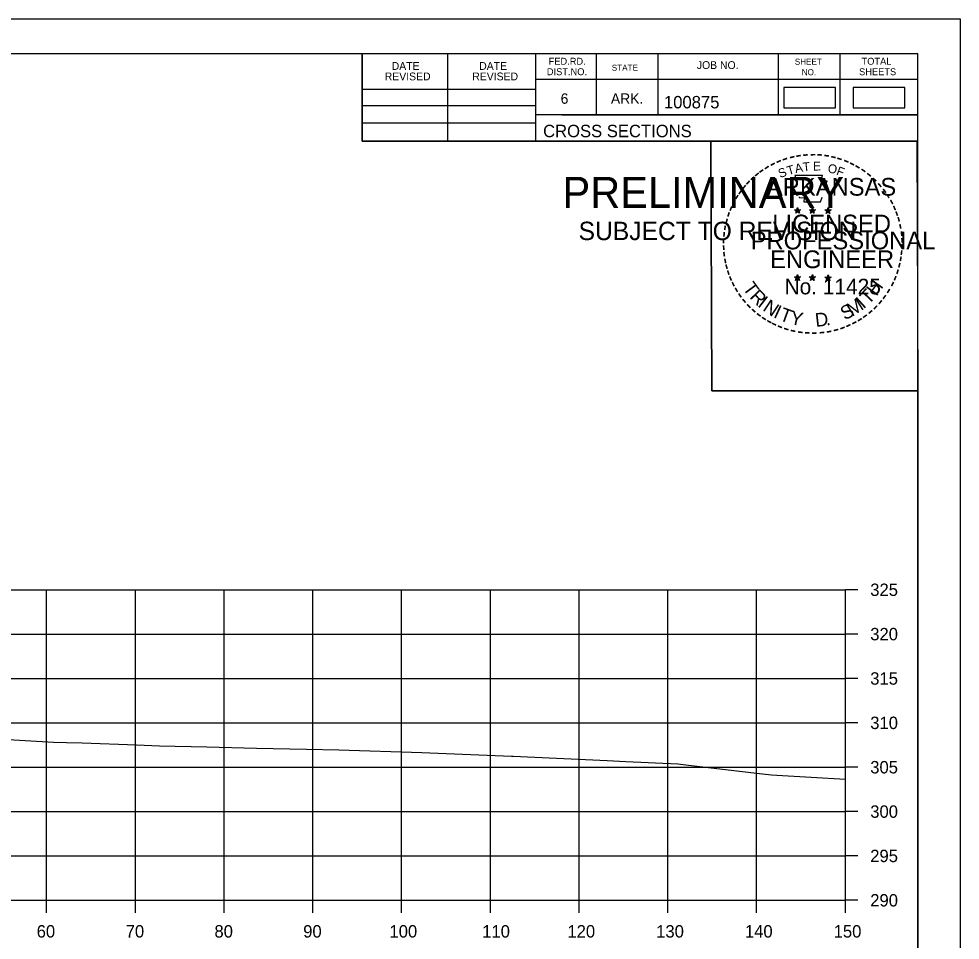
# Model space of a CAD drawing. Extents: x 1368122 to 1710785, y 373130 to 557566.
# Drawn here: x 1370745.8 to 1370851.9, y 373239.8 to 373343.7 of the extents above; entities that cross this region are included whole.
import ezdxf

# ---------------------------------------------------------------- set-up
doc = ezdxf.new("R2010")
doc.units = 0
for name, color, linetype in [('R_Axis', 7, 'Continuous'), ('R_Axis Annot', 7, 'Continuous'), ('R_Border', 7, 'Continuous'), ('R_Border PE', 7, 'Continuous'), ('R_Border Prem', 7, 'Continuous'), ('R_Drive', 7, 'Continuous'), ('R_Exist Surface', 7, 'Continuous'), ('R_Grid', 7, 'Continuous'), ('R_No Plot', 7, 'Continuous')]:
    doc.layers.add(name, color=color, linetype=linetype)

msp = doc.modelspace()

# ---------------------------------------------------------------- linework, layer by layer
at = {"layer": 'R_Axis'}
for p, q in [((1370838.92, 373244.31), (1370838.92, 373279.31)), ((1370840.32, 373279.31), (1370838.92, 373279.31)), ((1370840.32, 373274.31), (1370838.92, 373274.31)), ((1370840.32, 373269.31), (1370838.92, 373269.31)), ((1370840.32, 373264.31), (1370838.92, 373264.31)), ((1370840.32, 373259.31), (1370838.92, 373259.31)), ((1370840.32, 373254.31), (1370838.92, 373254.31)), ((1370840.32, 373249.31), (1370838.92, 373249.31)), ((1370538.92, 373244.31), (1370838.92, 373244.31)), ((1370748.92, 373242.91), (1370748.92, 373244.31)), ((1370758.92, 373242.91), (1370758.92, 373244.31)), ((1370768.92, 373242.91), (1370768.92, 373244.31)), ((1370778.92, 373242.91), (1370778.92, 373244.31)), ((1370788.92, 373242.91), (1370788.92, 373244.31)), ((1370798.92, 373242.91), (1370798.92, 373244.31)), ((1370808.92, 373242.91), (1370808.92, 373244.31)), ((1370818.92, 373242.91), (1370818.92, 373244.31)), ((1370828.92, 373242.91), (1370828.92, 373244.31)), ((1370838.92, 373242.91), (1370838.92, 373244.31)), ((1370840.32, 373244.31), (1370838.92, 373244.31))]:
    msp.add_line(p, q, dxfattribs=at)
at = {"layer": 'R_Border'}
for p, q in [((1370530.92, 373339.77), (1370847.1, 373339.77)), ((1370784.46, 373329.89), (1370784.46, 373339.77)), ((1370794.14, 373329.89), (1370794.14, 373339.77)), ((1370804, 373339.77), (1370804, 373329.89)), ((1370810.84, 373339.77), (1370810.84, 373332.83)), ((1370817.78, 373339.77), (1370817.78, 373332.83)), ((1370831.36, 373339.77), (1370831.36, 373332.83)), ((1370838.3, 373339.77), (1370838.3, 373332.83)), ((1370847.1, 373134.31), (1370847.1, 373339.77)), ((1370847.1, 373336.83), (1370804, 373336.83)), ((1370847.1, 373336.85), (1370847.1, 373336.85)), ((1370784.46, 373335.75), (1370804, 373335.75)), ((1370784.46, 373333.89), (1370804, 373333.89)), ((1370847.1, 373332.83), (1370804, 373332.83)), ((1370806.96, 373332.83), (1370847.1, 373332.83)), ((1370784.46, 373331.95), (1370804, 373331.95)), ((1370847.1, 373329.89), (1370784.46, 373329.89))]:
    msp.add_line(p, q, dxfattribs=at)
at = {"layer": 'R_Border PE'}
for p, q in [((1370833.19, 373322.14), (1370833.53, 373322.03)), ((1370833.19, 373322.14), (1370833.44, 373322.1)), ((1370833.19, 373322.14), (1370833.42, 373322.02)), ((1370833.32, 373321.74), (1370833.53, 373322.03)), ((1370833.32, 373321.74), (1370833.44, 373321.98)), ((1370833.32, 373321.74), (1370833.53, 373321.95)), ((1370833.53, 373322.4), (1370833.49, 373322.15)), ((1370833.53, 373322.03), (1370833.53, 373322.4)), ((1370833.53, 373322.4), (1370833.58, 373322.15)), ((1370833.88, 373322.14), (1370833.53, 373322.03)), ((1370833.75, 373321.74), (1370833.53, 373322.03)), ((1370833.75, 373321.74), (1370833.53, 373321.95)), ((1370833.88, 373322.14), (1370833.6, 373322.1)), ((1370833.75, 373321.74), (1370833.61, 373322.03)), ((1370833.88, 373322.14), (1370833.68, 373322.04)), ((1370834.86, 373322.14), (1370835.2, 373322.03)), ((1370834.86, 373322.14), (1370835.11, 373322.1)), ((1370834.86, 373322.14), (1370835.09, 373322.02)), ((1370834.99, 373321.74), (1370835.2, 373322.03)), ((1370834.99, 373321.74), (1370835.11, 373321.98)), ((1370834.99, 373321.74), (1370835.2, 373321.95)), ((1370835.2, 373322.4), (1370835.16, 373322.15)), ((1370835.2, 373322.03), (1370835.2, 373322.4)), ((1370835.2, 373322.4), (1370835.25, 373322.15)), ((1370835.55, 373322.14), (1370835.2, 373322.03)), ((1370835.42, 373321.74), (1370835.2, 373322.03)), ((1370835.42, 373321.74), (1370835.2, 373321.95)), ((1370835.55, 373322.14), (1370835.27, 373322.1)), ((1370835.42, 373321.74), (1370835.28, 373322.03)), ((1370835.55, 373322.14), (1370835.35, 373322.04)), ((1370836.62, 373322.13), (1370836.97, 373322.02)), ((1370836.62, 373322.13), (1370836.87, 373322.09)), ((1370836.62, 373322.13), (1370836.86, 373322.01)), ((1370836.75, 373321.72), (1370836.97, 373322.02)), ((1370836.75, 373321.72), (1370836.88, 373321.97)), ((1370836.75, 373321.72), (1370836.97, 373321.94)), ((1370836.97, 373322.39), (1370836.93, 373322.13)), ((1370836.97, 373322.02), (1370836.97, 373322.39)), ((1370836.97, 373322.39), (1370837.02, 373322.14)), ((1370837.32, 373322.13), (1370836.97, 373322.02)), ((1370837.18, 373321.72), (1370836.97, 373322.02)), ((1370837.18, 373321.72), (1370836.97, 373321.94)), ((1370837.32, 373322.13), (1370837.03, 373322.08)), ((1370837.18, 373321.72), (1370837.04, 373322.02)), ((1370837.32, 373322.13), (1370837.11, 373322.03)), ((1370833.18, 373314.57), (1370833.53, 373314.46)), ((1370833.18, 373314.57), (1370833.43, 373314.53)), ((1370833.18, 373314.57), (1370833.42, 373314.45)), ((1370833.31, 373314.16), (1370833.53, 373314.46)), ((1370833.31, 373314.16), (1370833.44, 373314.41)), ((1370833.31, 373314.16), (1370833.53, 373314.38)), ((1370833.53, 373314.83), (1370833.49, 373314.57)), ((1370833.53, 373314.46), (1370833.53, 373314.83)), ((1370833.53, 373314.83), (1370833.58, 373314.58)), ((1370833.88, 373314.57), (1370833.53, 373314.46)), ((1370833.74, 373314.16), (1370833.53, 373314.46)), ((1370833.74, 373314.16), (1370833.53, 373314.38)), ((1370833.88, 373314.57), (1370833.59, 373314.52)), ((1370833.74, 373314.16), (1370833.61, 373314.45)), ((1370833.88, 373314.57), (1370833.67, 373314.47)), ((1370834.85, 373314.57), (1370835.2, 373314.46)), ((1370834.85, 373314.57), (1370835.1, 373314.53)), ((1370834.85, 373314.57), (1370835.09, 373314.45)), ((1370834.98, 373314.16), (1370835.2, 373314.46)), ((1370834.98, 373314.16), (1370835.11, 373314.41)), ((1370834.98, 373314.16), (1370835.2, 373314.38)), ((1370835.2, 373314.83), (1370835.16, 373314.57)), ((1370835.2, 373314.46), (1370835.2, 373314.83)), ((1370835.2, 373314.83), (1370835.25, 373314.58)), ((1370835.55, 373314.57), (1370835.2, 373314.46)), ((1370835.41, 373314.16), (1370835.2, 373314.46)), ((1370835.41, 373314.16), (1370835.2, 373314.38)), ((1370835.55, 373314.57), (1370835.26, 373314.52)), ((1370835.41, 373314.16), (1370835.28, 373314.45)), ((1370835.55, 373314.57), (1370835.34, 373314.47)), ((1370836.62, 373314.56), (1370836.97, 373314.45)), ((1370836.62, 373314.56), (1370836.87, 373314.52)), ((1370836.62, 373314.56), (1370836.85, 373314.44)), ((1370836.75, 373314.15), (1370836.97, 373314.45)), ((1370836.75, 373314.15), (1370836.88, 373314.4)), ((1370836.75, 373314.15), (1370836.96, 373314.37)), ((1370836.97, 373314.82), (1370836.93, 373314.56)), ((1370837.18, 373314.15), (1370836.96, 373314.37)), ((1370836.97, 373314.45), (1370836.97, 373314.82)), ((1370836.97, 373314.82), (1370837.02, 373314.57)), ((1370837.31, 373314.56), (1370836.97, 373314.45)), ((1370837.18, 373314.15), (1370836.97, 373314.45)), ((1370837.31, 373314.56), (1370837.03, 373314.51)), ((1370837.18, 373314.15), (1370837.04, 373314.44)), ((1370837.31, 373314.56), (1370837.11, 373314.46))]:
    msp.add_line(p, q, dxfattribs=at)
for points in [[(1370833.23, 373326.02), (1370833.5, 373325.2)], [(1370836.74, 373325.1), (1370836.88, 373325.38), (1370836.19, 373325.36), (1370836.34, 373326.02), (1370833.23, 373326.02)], [(1370833.72, 373323.6), (1370833.72, 373323.51), (1370834.28, 373323.49), (1370834.23, 373323.02), (1370836.1, 373323.02), (1370836.3, 373323.56)], [(1370833.53, 373322.4), (1370833.75, 373321.74), (1370833.19, 373322.14), (1370833.88, 373322.14), (1370833.32, 373321.74), (1370833.53, 373322.4)], [(1370835.2, 373322.4), (1370835.42, 373321.74), (1370834.86, 373322.14), (1370835.55, 373322.14), (1370834.99, 373321.74), (1370835.2, 373322.4)], [(1370836.97, 373322.39), (1370837.18, 373321.72), (1370836.62, 373322.13), (1370837.32, 373322.13), (1370836.75, 373321.72), (1370836.97, 373322.39)], [(1370833.53, 373314.83), (1370833.74, 373314.16), (1370833.18, 373314.57), (1370833.88, 373314.57), (1370833.31, 373314.16), (1370833.53, 373314.83)], [(1370835.2, 373314.83), (1370835.41, 373314.16), (1370834.85, 373314.57), (1370835.55, 373314.57), (1370834.98, 373314.16), (1370835.2, 373314.83)], [(1370836.97, 373314.82), (1370837.18, 373314.15), (1370836.62, 373314.56), (1370837.31, 373314.56), (1370836.75, 373314.15), (1370836.97, 373314.82)]]:
    msp.add_lwpolyline(points, dxfattribs=at)
for centre, radius in [((1370833.53, 373322.03), 0.172), ((1370833.53, 373322.03), 0.145), ((1370833.53, 373322.03), 0.116), ((1370833.53, 373322.03), 0.0991), ((1370833.53, 373322.03), 0.0747), ((1370833.53, 373322.03), 0.0495), ((1370833.53, 373322.03), 0.0296), ((1370835.2, 373322.03), 0.172), ((1370835.2, 373322.03), 0.145), ((1370835.2, 373322.03), 0.116), ((1370835.2, 373322.03), 0.0991), ((1370835.2, 373322.03), 0.0747), ((1370835.2, 373322.03), 0.0495), ((1370835.2, 373322.03), 0.0296), ((1370836.97, 373322.02), 0.172), ((1370836.97, 373322.02), 0.145), ((1370836.97, 373322.02), 0.116), ((1370836.97, 373322.02), 0.0991), ((1370836.97, 373322.02), 0.0747), ((1370836.97, 373322.02), 0.0495), ((1370836.97, 373322.02), 0.0296), ((1370833.53, 373314.46), 0.172), ((1370833.53, 373314.46), 0.145), ((1370833.53, 373314.46), 0.116), ((1370833.53, 373314.46), 0.0991), ((1370833.53, 373314.46), 0.0747), ((1370833.53, 373314.46), 0.0495), ((1370833.53, 373314.46), 0.0296), ((1370835.2, 373314.46), 0.172), ((1370835.2, 373314.46), 0.145), ((1370835.2, 373314.46), 0.116), ((1370835.2, 373314.46), 0.0991), ((1370835.2, 373314.46), 0.0747), ((1370835.2, 373314.46), 0.0495), ((1370835.2, 373314.46), 0.0296), ((1370836.97, 373314.45), 0.172), ((1370836.97, 373314.45), 0.145), ((1370836.97, 373314.45), 0.116), ((1370836.97, 373314.45), 0.0991), ((1370836.97, 373314.45), 0.0747), ((1370836.97, 373314.45), 0.0495), ((1370836.97, 373314.45), 0.0296)]:
    msp.add_circle(centre, radius, dxfattribs=at)
at = {"layer": 'R_Drive'}
for points in [[(1370831.97, 373333.62), (1370837.81, 373333.62), (1370837.81, 373335.93), (1370831.97, 373335.93)], [(1370839.78, 373333.62), (1370845.62, 373333.62), (1370845.62, 373335.93), (1370839.78, 373335.93)]]:
    msp.add_lwpolyline(points, close=True, dxfattribs=at)
at = {"layer": 'R_Exist Surface'}
msp.add_lwpolyline([(1370739.47, 373262.72), (1370749.68, 373262.14), (1370751.17, 373262.11), (1370752.92, 373262.07), (1370759.05, 373261.82), (1370761.64, 373261.72), (1370766.98, 373261.62), (1370772.55, 373261.47), (1370778.21, 373261.35), (1370781.85, 373261.25), (1370791.21, 373260.96), (1370801.29, 373260.55), (1370801.49, 373260.55), (1370812.09, 373260.05), (1370814.19, 373259.94), (1370820.03, 373259.68), (1370821.23, 373259.54), (1370829.26, 373258.61), (1370830.58, 373258.46), (1370831.2, 373258.41), (1370838.92, 373257.95)], dxfattribs=at)
at = {"layer": 'R_Grid'}
for p, q in [((1370538.92, 373279.31), (1370838.92, 373279.31)), ((1370748.92, 373244.31), (1370748.92, 373279.31)), ((1370758.92, 373244.31), (1370758.92, 373279.31)), ((1370768.92, 373244.31), (1370768.92, 373279.31)), ((1370778.92, 373244.31), (1370778.92, 373279.31)), ((1370788.92, 373244.31), (1370788.92, 373279.31)), ((1370798.92, 373244.31), (1370798.92, 373279.31)), ((1370808.92, 373244.31), (1370808.92, 373279.31)), ((1370818.92, 373244.31), (1370818.92, 373279.31)), ((1370828.92, 373244.31), (1370828.92, 373279.31)), ((1370838.92, 373244.31), (1370838.92, 373279.31)), ((1370538.92, 373274.31), (1370838.92, 373274.31)), ((1370538.92, 373269.31), (1370838.92, 373269.31)), ((1370538.92, 373264.31), (1370838.92, 373264.31)), ((1370538.92, 373259.31), (1370838.92, 373259.31)), ((1370538.92, 373254.31), (1370838.92, 373254.31)), ((1370538.92, 373249.31), (1370838.92, 373249.31)), ((1370538.92, 373244.31), (1370838.92, 373244.31))]:
    msp.add_line(p, q, dxfattribs=at)
at = {"layer": 'R_No Plot'}
for p, q in [((1370518.52, 373343.66), (1370851.85, 373343.66)), ((1370823.13, 373307.43), (1370823.13, 373307.43))]:
    msp.add_line(p, q, dxfattribs=at)
for points in [[(1370518.51, 373343.66), (1370851.85, 373343.66), (1370851.85, 373130.33), (1370518.51, 373130.33)], [(1370764.84, 373339.77), (1370784.46, 373339.77), (1370784.46, 373329.89), (1370800.57, 373329.89), (1370823.77, 373329.89), (1370823.89, 373301.73), (1370847.1, 373301.73), (1370847.1, 373134.31), (1370530.92, 373134.31), (1370530.92, 373339.77)], [(1370823.77, 373329.89), (1370846.98, 373329.89), (1370847.1, 373301.73), (1370823.89, 373301.73)]]:
    msp.add_lwpolyline(points, close=True, dxfattribs=at)

# ---------------------------------------------------------------- texts
at = {"layer": 'R_Axis Annot'}
for s, p in [('325', (1370841.72, 373278.61)), ('320', (1370841.72, 373273.61)), ('315', (1370841.72, 373268.61)), ('310', (1370841.72, 373263.61)), ('305', (1370841.72, 373258.61)), ('300', (1370841.72, 373253.61)), ('295', (1370841.72, 373248.61)), ('290', (1370841.72, 373243.61)), ('60', (1370747.8, 373240.11)), ('70', (1370757.83, 373240.11)), ('80', (1370767.83, 373240.11)), ('90', (1370777.83, 373240.11)), ('100', (1370787.55, 373240.11)), ('110', (1370798, 373240.11)), ('120', (1370807.6, 373240.11)), ('130', (1370817.6, 373240.11)), ('140', (1370827.6, 373240.11)), ('150', (1370837.6, 373240.11))]:
    msp.add_text(s, height=1.4, dxfattribs=at).set_placement(p)
at = {"layer": 'R_Border'}
for s, height, p in [('DATE', 0.879, (1370787.8, 373337.91)), ('DATE', 0.879, (1370797.66, 373337.91)), ('FED.RD.', 0.782, (1370805.48, 373338.49)), ('STATE', 0.684, (1370812.6, 373337.81)), ('JOB NO.', 0.879, (1370822.18, 373338.01)), ('SHEET', 0.684, (1370833.22, 373338.49)), ('TOTAL', 0.782, (1370840.74, 373338.49)), ('REVISED', 0.879, (1370787.02, 373336.73)), ('REVISED', 0.879, (1370796.88, 373336.73)), ('DIST.NO.', 0.782, (1370805.28, 373337.31)), ('NO.', 0.684, (1370834, 373337.31)), ('SHEETS', 0.782, (1370840.46, 373337.31)), ('6', 1.17, (1370806.84, 373334.09)), ('ARK.', 1.172, (1370812.5, 373334.09)), ('100875', 1.4, (1370818.48, 373333.57)), ('CROSS SECTIONS', 1.4, (1370804.86, 373330.32))]:
    msp.add_text(s, height=height, rotation=360, dxfattribs=at).set_placement(p)
at = {"layer": 'R_Border PE'}
for s, height, rotation, p in [('-', 1.6, 19.1761, (1370831.97, 373327.15)), ('-', 1.6, 13.6301, (1370832.72, 373327.39)), ('-', 1.6, 10.2193, (1370833.4, 373327.55)), ('-', 1.6, 5.8968, (1370834.13, 373327.66)), ('-', 1.6, 0.1862, (1370834.9, 373327.73)), ('-', 1.6, 357.743, (1370835.63, 373327.72)), ('-', 1.6, 352.1617, (1370836.37, 373327.67)), ('-', 1.6, 347.2049, (1370837.09, 373327.55)), ('-', 1.6, 342.3362, (1370837.72, 373327.4)), ('-', 1.6, 34.0636, (1370830.11, 373326.19)), ('-', 1.6, 28.7918, (1370830.71, 373326.56)), ('-', 1.6, 24.3072, (1370831.34, 373326.88)), ('S', 1, 21.594, (1370831.58, 373325.7)), ('T', 1, 16.4036, (1370832.5, 373326.03)), ('A', 1, 11.2132, (1370833.32, 373326.28)), ('T', 1, 6.0228, (1370834.17, 373326.45)), ('E', 1, 0.8323, (1370835.28, 373326.56)), ('O', 1, 350.4515, (1370836.88, 373326.35)), ('F', 1, 340.0707, (1370837.83, 373326.12)), ('-', 1.6, 337.8551, (1370838.46, 373327.17)), ('-', 1.6, 334.1211, (1370839.09, 373326.9)), ('-', 1.6, 329.6409, (1370839.67, 373326.62)), ('-', 1.6, 325.8627, (1370840.31, 373326.26)), ('-', 1.6, 42.9622, (1370828.62, 373325)), ('-', 1.6, 38.9507, (1370829.06, 373325.42)), ('-', 1.6, 36.2317, (1370829.53, 373325.8)), ('ARKANSAS', 2, 360, (1370830.08, 373323.73)), ('-', 1.6, 320.5297, (1370840.92, 373325.83)), ('-', 1.6, 315.5786, (1370841.52, 373325.34)), ('-', 1.6, 50.6142, (1370827.77, 373324.04)), ('-', 1.6, 48.423, (1370828.18, 373324.53)), ('-', 1.6, 309.8797, (1370842.09, 373324.79)), ('-', 1.6, 58.0706, (1370827.03, 373322.95)), ('-', 1.6, 54.2325, (1370827.36, 373323.47)), ('-', 1.6, 306.6522, (1370842.62, 373324.19)), ('-', 1.4, 303.6753, (1370843.1, 373323.62)), ('-', 1.6, 67.7743, (1370826.46, 373321.72)), ('-', 1.6, 62.8713, (1370826.72, 373322.33)), ('-', 1.6, 299.6684, (1370843.42, 373323.02)), ('-', 1.6, 294.6628, (1370843.74, 373322.41)), ('-', 1.6, 72.3945, (1370826.24, 373321.09)), ('LICENSED', 2, 360, (1370830.68, 373319.59)), ('DWB', 0.01, 360, (1370833.52, 373322.03)), ('DWB', 0.01, 360, (1370835.19, 373322.03)), ('DWB', 0.01, 360, (1370836.96, 373322.02)), ('-', 1.6, 290.5728, (1370844, 373321.83)), ('-', 1.6, 75.461, (1370826.05, 373320.38)), ('-', 1.6, 285.1233, (1370844.24, 373321.25)), ('-', 1.6, 280.5493, (1370844.44, 373320.51)), ('-', 1.6, 85.1863, (1370825.84, 373318.97)), ('-', 1.6, 81.2013, (1370825.91, 373319.66)), ('PROFESSIONAL', 2, 360, (1370828.25, 373317.68)), ('-', 1.6, 276.5962, (1370844.6, 373319.74)), ('-', 1.6, 89.0622, (1370825.81, 373318.27)), ('-', 1.6, 274.3301, (1370844.66, 373319.02)), ('-', 1.6, 269.9407, (1370844.69, 373318.38)), ('-', 1.6, 94.1959, (1370825.85, 373317.55)), ('-', 1.6, 98.9479, (1370825.92, 373316.88)), ('ENGINEER', 2, 360, (1370830.44, 373315.56)), ('-', 1.6, 263.5172, (1370844.67, 373317.72)), ('-', 1.6, 101.7149, (1370826.06, 373316.15)), ('-', 1.6, 255.7626, (1370844.49, 373316.39)), ('-', 1.6, 260.9953, (1370844.6, 373317.06)), ('-', 1.6, 105.4578, (1370826.22, 373315.55)), ('-', 1.6, 109.0874, (1370826.43, 373314.92)), ('-', 1.6, 252.8681, (1370844.31, 373315.67)), ('-', 1.6, 114.0643, (1370826.69, 373314.32)), ('-', 1.6, 115.7289, (1370826.99, 373313.71)), ('T', 1.54, 306.0406, (1370827.29, 373313.3)), ('No. 11425', 1.757, 360, (1370832.07, 373312.61)), ('DWB', 0.01, 360, (1370833.52, 373314.46)), ('DWB', 0.01, 360, (1370835.19, 373314.46)), ('DWB', 0.01, 360, (1370836.95, 373314.45)), ('H', 1.54, 54.6088, (1370842.41, 373312.33)), ('-', 1.6, 244.6197, (1370843.83, 373314.36)), ('-', 1.6, 247.8887, (1370844.09, 373314.99)), ('-', 1.6, 120.4471, (1370827.35, 373313.12)), ('R', 1.54, 314.005, (1370828.05, 373312.25)), ('T', 1.54, 46.6444, (1370841.52, 373311.39)), ('-', 1.6, 239.0712, (1370843.43, 373313.61)), ('-', 1.6, 125.8934, (1370827.75, 373312.56)), ('-', 1.6, 130.7181, (1370828.21, 373312.01)), ('I', 1.54, 321.9694, (1370828.95, 373311.32)), ('N', 1.54, 326.5002, (1370829.52, 373310.85)), ('M', 1.54, 32.6563, (1370839.67, 373310.07)), ('I', 1.54, 42.1136, (1370840.96, 373310.91)), ('-', 1.6, 231.2538, (1370842.6, 373312.39)), ('-', 1.6, 233.8452, (1370843.03, 373312.96)), ('-', 1.6, 134.2238, (1370828.73, 373311.46)), ('-', 1.6, 138.9338, (1370829.26, 373311)), ('I', 1.54, 335.3603, (1370830.73, 373310.06)), ('T', 1.54, 339.8912, (1370831.39, 373309.73)), ('S', 1.54, 26.9312, (1370838.84, 373309.66)), ('-', 1.6, 221.0851, (1370841.6, 373311.32)), ('-', 1.6, 225.7653, (1370842.12, 373311.83)), ('-', 1.6, 144.6463, (1370829.81, 373310.59)), ('-', 1.6, 148.0898, (1370830.37, 373310.22)), ('Y', 1.54, 347.8556, (1370832.61, 373309.29)), ('D', 1.54, 6.3969, (1370835.59, 373308.93)), ('-', 1.6, 212.2491, (1370840.52, 373310.46)), ('-', 1.6, 215.7363, (1370841.05, 373310.85)), ('-', 1.6, 151.5704, (1370830.95, 373309.9)), ('-', 1.6, 154.6002, (1370831.47, 373309.65)), ('-', 1.6, 158.5612, (1370832.1, 373309.4)), ('-', 1.6, 162.7983, (1370832.78, 373309.18)), ('.', 1.54, 13.7642, (1370836.78, 373309.06)), ('-', 1.6, 195.4743, (1370838.04, 373309.28)), ('-', 1.6, 200.7184, (1370838.71, 373309.52)), ('-', 1.6, 204.2516, (1370839.33, 373309.8)), ('-', 1.6, 207.3568, (1370839.96, 373310.12)), ('-', 1.6, 167.5555, (1370833.5, 373309.02)), ('-', 1.6, 173.1155, (1370834.27, 373308.91)), ('-', 1.6, 176.5183, (1370835.02, 373308.86)), ('-', 1.6, 181.5918, (1370835.76, 373308.87)), ('-', 1.6, 185.8167, (1370836.57, 373308.95)), ('-', 1.6, 191.2858, (1370837.31, 373309.08))]:
    msp.add_text(s, height=height, rotation=rotation, dxfattribs=at).set_placement(p)
at = {"layer": 'R_Border Prem'}
for s, height, p in [('PRELIMINARY', 3.5, (1370807.05, 373322.35)), ('DWB', 0.01, (1370807.8, 373324.2)), ('SUBJECT TO REVISION', 2.0751, (1370808.86, 373318.72))]:
    msp.add_text(s, height=height, rotation=360, dxfattribs=at).set_placement(p)

doc.saveas('drawing.dxf')
